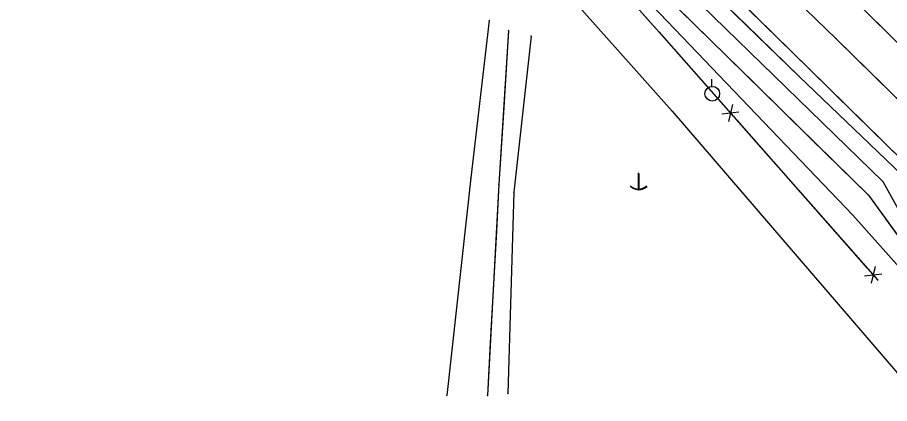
# Model space of a CAD drawing. Extents: x -99999 to 591807, y -99999 to 347168.
# Drawn here: x 588118.9 to 588371.1, y 346058.1 to 346169.7 of the extents above; entities that cross this region are included whole.
import ezdxf

# ---------------------------------------------------------------- set-up
doc = ezdxf.new("R2010")
doc.units = 0
for name, color, linetype in [('S_BREAKLINE', 7, 'Continuous'), ('S_DITCHLINE', 7, 'Continuous'), ('S_EDGE_PAVEMENT', 7, 'Continuous'), ('S_FENCE', 7, 'Continuous'), ('S_GRD_PT_SYM', 7, 'Continuous'), ('S_MSC_PT_SYM', 7, 'Continuous'), ('S_PAVEMENT_CROWN', 7, 'Continuous'), ('S_RDW_PT_SYM', 7, 'Continuous'), ('S_SHOULDER', 7, 'Continuous'), ('S_UTILITY_POLE', 7, 'Continuous'), ('S_UTL_PT_SYM', 7, 'Continuous'), ('S_WATER_UTILITIES', 7, 'Continuous')]:
    doc.layers.add(name, color=color, linetype=linetype)

msp = doc.modelspace()

# ---------------------------------------------------------------- linework, layer by layer
at = {"layer": 'S_BREAKLINE'}
for points in [[(587985.01, 346494.14), (588043.41, 346436.28), (588108.56, 346374.61), (588173.85, 346311.36), (588242.38, 346247.25), (588302.7, 346186.99), (588369.16, 346122.22), (588383.21, 346097.17), (588432.31, 346045.45), (588485.71, 345983.72), (588533.05, 345919.6)], [(587978.95, 346487.85), (588038.25, 346431.02), (588103.62, 346368.92), (588168.93, 346306.43), (588238, 346241.18), (588296.13, 346179.85), (588360.54, 346112.54), (588377.94, 346092.95), (588425.83, 346037.79), (588477.63, 345977.56), (588525.63, 345916.46)], [(588255.33, 346168.76), (588250, 346123.31), (588243.09, 346060.45)], [(588267.47, 346164.23), (588262.49, 346119.17), (588260.71, 346061)]]:
    msp.add_lwpolyline(points, dxfattribs=at)
at = {"layer": 'S_DITCHLINE'}
for points in [[(587981.38, 346490.49), (588040.72, 346433.29), (588105.81, 346371.99), (588170.92, 346308.42), (588239.53, 346243.97), (588298.87, 346183.24), (588365.05, 346118.27), (588381.6, 346095.52), (588429.37, 346040.98), (588482.84, 345982.86), (588529.72, 345920.18), (588553, 345879.12), (588569.51, 345828.65), (588585.87, 345761.88), (588598.5, 345693.11), (588612.58, 345591.71), (588620.74, 345530.5), (588634.95, 345464.48), (588639.41, 345427.12), (588638.6, 345425.11)], [(588154.64, 346324.31), (588170.92, 346308.42), (588188.07, 346292.31), (588205.23, 346276.19), (588222.38, 346260.08), (588239.53, 346243.97), (588254.37, 346228.79), (588269.2, 346213.6), (588284.03, 346198.42), (588298.87, 346183.24), (588315.41, 346167), (588331.96, 346150.76), (588348.5, 346134.51), (588365.05, 346118.27), (588373.32, 346106.89)], [(588260.94, 346165.89), (588258.14, 346121.45), (588254.82, 346060.42)], [(588260.94, 346165.89), (588259.54, 346143.67), (588258.14, 346121.45), (588257.31, 346106.19), (588256.48, 346090.94), (588255.65, 346075.68), (588254.82, 346060.42)]]:
    msp.add_lwpolyline(points, dxfattribs=at)
at = {"layer": 'S_EDGE_PAVEMENT'}
for points in [[(588006.51, 346515.67), (588037.25, 346486.28), (588068.97, 346456.07), (588098.41, 346427.99), (588126.49, 346401.05), (588156.06, 346372.42), (588184.38, 346345.17), (588213.09, 346317.55), (588241.74, 346289.83), (588275.21, 346257.52), (588304.28, 346229.62), (588334.12, 346200.8), (588363.95, 346171.7), (588391.18, 346144.84), (588419.55, 346117.13), (588447.95, 346088.7), (588472.86, 346062.77), (588495.2, 346037.93), (588515.96, 346012.84), (588538.3, 345983.93), (588553.85, 345961.48), (588569.44, 345935.94), (588581.55, 345913.63)], [(587990.04, 346499.66), (588021.44, 346469.83), (588052.98, 346439.41), (588082.26, 346411.47), (588110.16, 346384.47), (588139.71, 346355.89), (588167.47, 346329.09), (588196.94, 346300.74), (588228.68, 346270.07), (588258.37, 346241.41), (588287.79, 346213.57), (588317.3, 346184.82), (588347.78, 346154.95), (588374.65, 346128.54), (588403.23, 346100.42), (588430.53, 346073), (588454.75, 346047.65), (588476.4, 346023.75), (588497.81, 345997.87), (588518.5, 345970.8), (588533.24, 345949.77), (588549.25, 345924.48)], [(588198.74, 346331.36), (588213.09, 346317.55), (588227.41, 346303.69), (588241.74, 346289.83), (588258.47, 346273.67), (588275.21, 346257.52), (588289.74, 346243.57), (588304.28, 346229.62), (588319.2, 346215.21), (588334.12, 346200.8), (588349.04, 346186.25), (588363.95, 346171.7), (588377.56, 346158.27)], [(588167.47, 346329.09), (588182.21, 346314.92), (588196.94, 346300.74), (588212.81, 346285.4), (588228.68, 346270.07), (588243.52, 346255.74), (588258.37, 346241.41), (588273.08, 346227.49), (588287.79, 346213.57), (588302.54, 346199.19), (588317.3, 346184.82), (588332.54, 346169.88), (588347.78, 346154.95), (588361.21, 346141.75), (588374.65, 346128.54)]]:
    msp.add_lwpolyline(points, dxfattribs=at)
at = {"layer": 'S_FENCE'}
for p, q in [((588279.38, 346193.62), (588304.44, 346165.47)), ((588304.44, 346165.47), (588367.73, 346093.78)), ((588325.67, 346144.51), (588324.5, 346139.65)), ((588322.6, 346141.8), (588327.57, 346142.36)), ((588366.97, 346097.73), (588365.79, 346092.87)), ((588363.9, 346095.02), (588368.86, 346095.58))]:
    msp.add_line(p, q, dxfattribs=at)
for points in [[(588279.38, 346193.62), (588304.44, 346165.47)], [(588304.44, 346165.47), (588323.21, 346144.2)], [(588326.96, 346139.95), (588364.5, 346097.43)]]:
    msp.add_lwpolyline(points, dxfattribs=at)
at = {"layer": 'S_GRD_PT_SYM'}
for points in [[(588255.33, 346168.76), (588255.38, 346168.75), (588255.33, 346168.76), (588255.34, 346168.81), (588255.33, 346168.76), (588255.29, 346168.76), (588255.33, 346168.76), (588255.33, 346168.71)], [(588260.94, 346165.89), (588260.99, 346165.89), (588260.94, 346165.89), (588260.95, 346165.94), (588260.94, 346165.89), (588260.89, 346165.9), (588260.94, 346165.89), (588260.94, 346165.84)], [(588267.47, 346164.23), (588267.52, 346164.22), (588267.47, 346164.23), (588267.48, 346164.28), (588267.47, 346164.23), (588267.42, 346164.23), (588267.47, 346164.23), (588267.47, 346164.18)], [(588250, 346123.31), (588250.05, 346123.31), (588250, 346123.31), (588250.01, 346123.36), (588250, 346123.31), (588249.95, 346123.32), (588250, 346123.31), (588250, 346123.26)], [(588258.14, 346121.45), (588258.19, 346121.45), (588258.14, 346121.45), (588258.14, 346121.5), (588258.14, 346121.45), (588258.09, 346121.45), (588258.14, 346121.45), (588258.14, 346121.4)], [(588369.16, 346122.22), (588369.2, 346122.25), (588369.16, 346122.22), (588369.13, 346122.27), (588369.16, 346122.22), (588369.11, 346122.2), (588369.16, 346122.22), (588369.18, 346122.18)], [(588262.49, 346119.17), (588262.54, 346119.17), (588262.49, 346119.17), (588262.49, 346119.22), (588262.49, 346119.17), (588262.44, 346119.17), (588262.49, 346119.17), (588262.49, 346119.12)], [(588365.05, 346118.27), (588365.09, 346118.3), (588365.05, 346118.27), (588365.02, 346118.31), (588365.05, 346118.27), (588365.01, 346118.24), (588365.05, 346118.27), (588365.08, 346118.23)], [(588360.54, 346112.54), (588360.58, 346112.57), (588360.54, 346112.54), (588360.51, 346112.58), (588360.54, 346112.54), (588360.5, 346112.51), (588360.54, 346112.54), (588360.57, 346112.5)], [(588243.09, 346060.45), (588243.13, 346060.44), (588243.09, 346060.45), (588243.09, 346060.5), (588243.09, 346060.45), (588243.04, 346060.45), (588243.09, 346060.45), (588243.08, 346060.4)], [(588254.82, 346060.42), (588254.87, 346060.42), (588254.82, 346060.42), (588254.83, 346060.47), (588254.82, 346060.42), (588254.77, 346060.42), (588254.82, 346060.42), (588254.82, 346060.37)], [(588260.71, 346061), (588260.76, 346061), (588260.71, 346061), (588260.71, 346061.05), (588260.71, 346061), (588260.66, 346061), (588260.71, 346061), (588260.71, 346060.95)]]:
    msp.add_lwpolyline(points, close=True, dxfattribs=at)
at = {"layer": 'S_MSC_PT_SYM'}
for points in [[(588304.44, 346165.47), (588304.44, 346165.52), (588304.44, 346165.47), (588304.39, 346165.47), (588304.44, 346165.47), (588304.44, 346165.42), (588304.44, 346165.47), (588304.49, 346165.47)], [(588367.73, 346093.78), (588367.73, 346093.83), (588367.73, 346093.78), (588367.68, 346093.78), (588367.73, 346093.78), (588367.73, 346093.73), (588367.73, 346093.78), (588367.78, 346093.78)]]:
    msp.add_lwpolyline(points, dxfattribs=at)
at = {"layer": 'S_PAVEMENT_CROWN'}
for points in [[(587997.94, 346508.04), (588029.71, 346477.77), (588061.36, 346447.92), (588091.09, 346419.11), (588118.07, 346392.84), (588147.79, 346363.81), (588175.77, 346337.12), (588205.85, 346308.09), (588236.22, 346278.66), (588266.55, 346249.5), (588296.48, 346221.11), (588325.95, 346192.27), (588355.72, 346163.52), (588383.28, 346136.41), (588411.18, 346108.72), (588439.24, 346080.6), (588464.53, 346055.01), (588485.92, 346030.52), (588506.56, 346005.75), (588528.34, 345977.31), (588543.88, 345955.52), (588560.06, 345929.96), (588571.31, 345908.67)], [(588190.81, 346322.6), (588205.85, 346308.09), (588221.04, 346293.37), (588236.22, 346278.66), (588251.39, 346264.08), (588266.55, 346249.5), (588281.51, 346235.31), (588296.48, 346221.11), (588311.22, 346206.69), (588325.95, 346192.27), (588340.84, 346177.9), (588355.72, 346163.52), (588369.5, 346149.97), (588383.28, 346136.41)]]:
    msp.add_lwpolyline(points, dxfattribs=at)
at = {"layer": 'S_RDW_PT_SYM'}
for points in [[(588355.72, 346163.52), (588355.76, 346163.56), (588355.72, 346163.52), (588355.69, 346163.56), (588355.72, 346163.52), (588355.69, 346163.49), (588355.72, 346163.52), (588355.76, 346163.49)], [(588347.78, 346154.95), (588347.81, 346154.98), (588347.78, 346154.95), (588347.74, 346154.98), (588347.78, 346154.95), (588347.74, 346154.91), (588347.78, 346154.95), (588347.81, 346154.91)], [(588345, 346152.62), (588345.04, 346152.65), (588345, 346152.62), (588344.97, 346152.65), (588345, 346152.62), (588344.97, 346152.58), (588345, 346152.62), (588345.04, 346152.58)]]:
    msp.add_lwpolyline(points, close=True, dxfattribs=at)
at = {"layer": 'S_SHOULDER'}
for points in [[(587987.1, 346496.67), (588018.38, 346466.6), (588049.78, 346436.07), (588078.44, 346407.93), (588107.07, 346380.79), (588136.2, 346353.17), (588164.68, 346326.2), (588193.77, 346298.03), (588226.04, 346266.74), (588255.76, 346238.66), (588285.11, 346210.85), (588314.36, 346182.4), (588345, 346152.62), (588372.24, 346126.49), (588400.28, 346098.36), (588427.77, 346070.6), (588452.08, 346045.58), (588473.81, 346021.51), (588494.82, 345995.69), (588515.11, 345968.81), (588530.37, 345947.67), (588545.69, 345922.75)], [(588164.68, 346326.2), (588179.22, 346312.11), (588193.77, 346298.03), (588209.9, 346282.38), (588226.04, 346266.74), (588240.9, 346252.7), (588255.76, 346238.66), (588270.43, 346224.76), (588285.11, 346210.85), (588299.74, 346196.63), (588314.36, 346182.4), (588329.68, 346167.51), (588345, 346152.62), (588358.62, 346139.56), (588372.24, 346126.49)]]:
    msp.add_lwpolyline(points, dxfattribs=at)
at = {"layer": 'S_UTILITY_POLE'}
for p, q in [((588319.73, 346149.76), (588319.73, 346151.87)), ((588298.42, 346124.79), (588298.42, 346120.06)), ((588298.59, 346124.6), (588298.59, 346119.88))]:
    msp.add_line(p, q, dxfattribs=at)
msp.add_circle((588319.85, 346147.62), 2.13, dxfattribs=at)
for centre in [(588298.48, 346123.49), (588298.65, 346123.3)]:
    msp.add_arc(centre, 3.41, 226.3972, 313.6028, dxfattribs=at)
at = {"layer": 'S_UTL_PT_SYM'}
msp.add_lwpolyline([(588308.27, 346142.55), (588308.27, 346142.6), (588308.27, 346142.55), (588308.22, 346142.55), (588308.27, 346142.55), (588308.27, 346142.5), (588308.27, 346142.55), (588308.32, 346142.55)], dxfattribs=at)
at = {"layer": 'S_WATER_UTILITIES'}
for p, q in [((588221.52, 346239.94), (588308.27, 346142.55)), ((588308.27, 346142.55), (588452.1, 345975.49))]:
    msp.add_line(p, q, dxfattribs=at)

doc.saveas('drawing.dxf')
